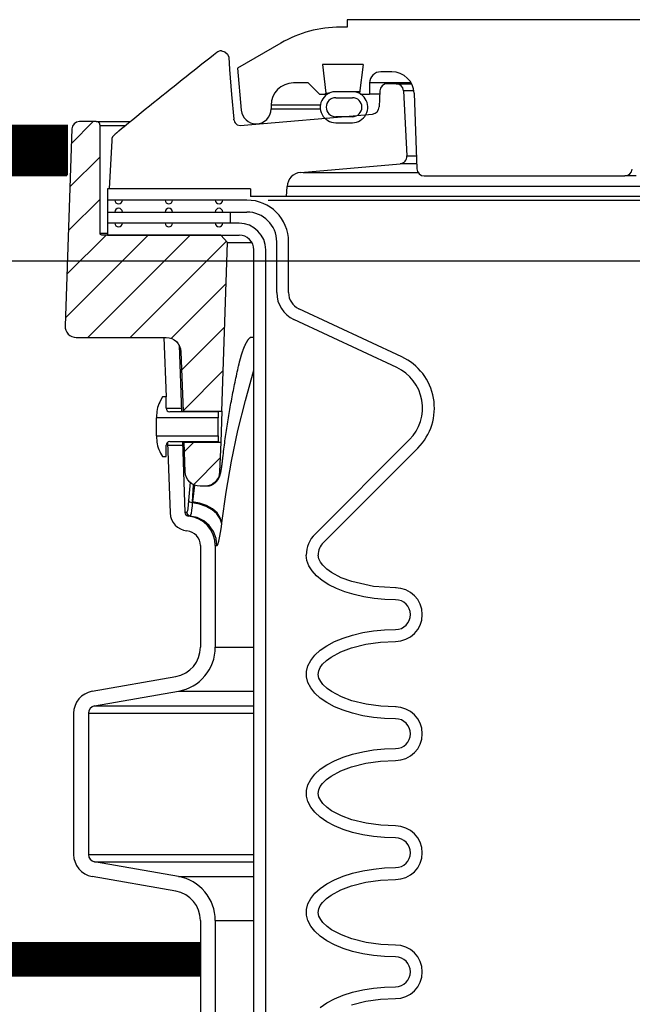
# Model space of a CAD drawing. Extents: x -285 to 5863, y 308 to 3178.
# Tile 397 of 622: x 1821.12 to 1826.27, y 977.78 to 986.04. Entities that reach past the tile are written whole.
import ezdxf

# ---------------------------------------------------------------- set-up
doc = ezdxf.new("R2010")
doc.units = 0
doc.header["$MEASUREMENT"] = 0
doc.header["$PDSIZE"] = 1
doc.layers.get('DEFPOINTS').update_dxf_attribs({"linetype": 'CONTINUOUS'})
for name, color, linetype in [('CONCRETE-HATCH', 2, 'CONTINUOUS'), ('DIM', 3, 'CONTINUOUS'), ('PEAGRAVEL-HATCH', 3, 'CONTINUOUS'), ('SPILL-BUCKET', 1, 'CONTINUOUS'), ('TANK-SLAB', 6, 'CONTINUOUS')]:
    doc.layers.add(name, color=color, linetype=linetype)
doc.layers.add('FREEZE-LINES', color=8, linetype='CONTINUOUS', plot=False)
doc.styles.add('SIMPLEX', font='simplex')
doc.dimstyles.new('DIM64', dxfattribs={"dimscale": 64, "dimtxt": 0.09375, "dimasz": 0.09375, "dimexe": 0.0625, "dimexo": 0.0625, "dimgap": 0.046875, "dimtad": 1, "dimdec": 4, "dimzin": 3, "dimdsep": 46, "dimlunit": 4, "dimtxsty": 'SIMPLEX', "dimcen": 0, "dimclrd": 256, "dimclre": 256, "dimclrt": 256, "dimadec": 0, "dimazin": 0, "dimtfac": 1, "dimtdec": 4, "dimtmove": 0, "dimatfit": 3, "dimfxl": 1, "dimfrac": 2, "dimtolj": 1, "dimtzin": 0, "dimarcsym": 0})
pattern_1 = [(45, (8065.98635, -316.10631), (-0.176776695, 0.176776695), [])]

# ---------------------------------------------------------------- blocks, each defined once
blk = doc.blocks.new('*D13')
at = {"layer": 'DEFPOINTS', "color": 0, "transparency": 16777216}
for p in [(1368.5472, 978.296), (2031.7725, 978.0147), (1368.5472, 700.5233)]:
    blk.add_point(p, dxfattribs=at)
at = {"layer": 'DIM', "lineweight": -2, "transparency": 16777216}
for p, q in [((1368.5472, 974.296), (1368.5472, 696.5233)), ((2031.7725, 974.0147), (2031.7725, 696.5233)), ((2025.7725, 700.5233), (1374.5472, 700.5233))]:
    blk.add_line(p, q, dxfattribs=at)
at = {"layer": 'DIM', "transparency": 16777216}
for points in [[(1374.5472, 701.5233), (1374.5472, 699.5233), (1368.5472, 700.5233)], [(2025.7725, 701.5233), (2025.7725, 699.5233), (2031.7725, 700.5233)]]:
    blk.add_solid(points, dxfattribs=at)
at = {"layer": 'DIM', "transparency": 16777216, "insert": (1700.1599, 708.0947), "char_height": 6, "attachment_point": 5, "style": 'SIMPLEX'}
blk.add_mtext('\\A1;55\'-3 1/4" (F.V. TANK SLAB)', dxfattribs=at)

msp = doc.modelspace()

# ---------------------------------------------------------------- hatches: boundary and pattern name
at = {"layer": 'CONCRETE-HATCH'}
h = msp.add_hatch(dxfattribs=at)
h.set_pattern_fill('AR-CONC', color=256, scale=2.67, style=0)
h.set_pattern_definition([(50, (721.22, 12.002), (19.15085, -1.67548), [2.0025, -22.0275]), (355, (721.22, 12.002), (-3.70466, 20.08353), [1.602, -17.622]), (100.4514, (722.816, 11.862), (15.44619, 18.40805), [1.70186, -18.7205]), (46.1842, (721.22, 17.342), (28.49534, -4.41936), [3.00375, -33.04125]), (96.6356, (723.594, 16.974), (24.9555, 26.00897), [2.5528, -28.08076]), (351.1842, (721.22, 17.342), (24.9555, 26.00897), [2.403, -26.433]), (21, (723.89, 16.007), (15.93742, -10.74992), [2.0025, -22.0275]), (326, (723.89, 16.007), (6.49652, 19.3615), [1.602, -17.622]), (71.4514, (725.218, 15.111), (22.43394, 8.61158), [1.70186, -18.7205]), (37.5, (721.22, 12.002), (0.324668, 8.888266), [0, -17.4084, 0, -17.889, 0, -17.68875]), (7.5, (721.22, 12.002), (7.023957, 10.53079), [0, -10.1994, 0, -17.0079, 0, -6.74175]), (327.5, (715.266, 12.002), (14.25306, -0.602215), [0, -6.675, 0, -20.826, 0, -27.6345]), (317.5, (712.596, 12.002), (15.57107, 2.6728), [0, -8.6775, 0, -13.8306, 0, -19.6245])])
h.paths.add_polyline_path([(1821.6483, 984.85895), (1805.20865, 984.85895), (1805.20865, 978.19445), (1821.6483, 978.19445)])
at = {"layer": 'PEAGRAVEL-HATCH'}
h = msp.add_hatch(dxfattribs=at)
h.set_pattern_fill('AR-SAND', color=256, scale=7.5, style=0)
h.set_pattern_definition([(37.5, (670.638, -23.038), (-0.47245, 14.45118), [0, -11.4, 0, -12.75, 0, -12.1875]), (7.5, (670.638, -23.038), (13.27333, 21.1661), [0, -6.15, 0, -10.275, 0, -3.9375]), (327.5, (661.413, -23.038), (23.35606, 0.04244), [0, -3.75, 0, -13.5, 0, -17.625]), (317.5, (661.413, -23.038), (22.54595, 6.58257), [0, -1.875, 0, -8.85, 0, -10.125])])
h.paths.add_polyline_path([(1827.52416, 960.77417), (1827.39924, 960.77417), (1827.3218, 961.9639), (1822.95477, 963.30442), (1822.64312, 965.17741), (1822.58467, 966.93923), (1821.62206, 967.21283), (1821.62206, 978.01471), (1805.17226, 978.01471), (1805.17226, 967.17774), (1804.16052, 966.93926), (1804.10207, 965.17744), (1803.79042, 963.30445), (1799.42339, 961.96392), (1799.22104, 960.7742), (1799.22716, 935.26579), (1827.62534, 935.26579)])
h.paths.add_polyline_path([(1827.62545, 934.26579), (1799.23158, 934.26579), (1799.23158, 916.52321), (1799.50818, 916.52328), (1800.15738, 915.87408), (1801.62181, 915.52328), (1802.62181, 917.52328), (1807.62181, 917.52328), (1808.62181, 915.52328), (1818.12181, 915.52328), (1819.12181, 917.52328), (1824.12181, 917.52328), (1825.12182, 915.52327), (1826.59734, 915.69867), (1827.29368, 917.52328), (1826.93244, 923.08613), (1827.62669, 923.08616)])
at = {"layer": 'SPILL-BUCKET'}
h = msp.add_hatch(dxfattribs=at)
h.set_pattern_fill('ANSI31', scale=2, style=0)
h.set_pattern_definition(pattern_1)
edge = h.paths.add_edge_path()
edge.add_line((1822.82167, 982.75407), (1822.87114, 984.17052))
edge.add_line((1822.87114, 984.17052), (1822.81293, 984.23294))
edge.add_line((1822.81293, 984.23294), (1821.81483, 984.23294))
edge.add_arc((1821.81451, 984.24824), 0.01531, 181.187215, 271.187215, ccw=False)
edge.add_line((1821.7992, 984.24793), (1821.7992, 985.15416))
edge.add_arc((1821.76795, 985.15416), 0.03125, 0, 90)
edge.add_line((1821.76795, 985.18541), (1821.62613, 985.18541))
edge.add_arc((1821.62613, 985.12291), 0.0625, 90, 178.000024)
edge.add_line((1821.56367, 985.12509), (1821.50592, 983.47117))
edge.add_arc((1821.59961, 983.4679), 0.09375, 178.000024, 270)
edge.add_line((1821.59961, 983.37415), (1822.35408, 983.37415))
edge.add_arc((1822.35404, 983.24919), 0.12496, 1.981123, 89.981076, ccw=False)
edge.add_line((1822.47892, 983.25351), (1822.49636, 982.75407))
edge.add_line((1822.49636, 982.75407), (1822.82167, 982.75407))
h = msp.add_hatch(dxfattribs=at)
h.set_pattern_fill('ANSI31', scale=2, style=0)
h.set_pattern_definition(pattern_1)
edge = h.paths.add_edge_path()
edge.add_line((1822.5054, 982.49525), (1822.81264, 982.49525))
edge.add_line((1822.81264, 982.49525), (1822.80392, 982.24556))
edge.add_arc((1822.67904, 982.24996), 0.12496, 269.981519, 357.981224, ccw=False)
edge.add_line((1822.67899, 982.125), (1822.63896, 982.125))
edge.add_arc((1822.639, 982.24996), 0.12496, 181.981032, 269.981053, ccw=False)
edge.add_line((1822.51412, 982.24564), (1822.5054, 982.49525))

# ---------------------------------------------------------------- linework, layer by layer
at = {"layer": 'FREEZE-LINES', "linetype": 'Continuous'}
msp.add_line((1931.90631, 984.01471), (1465.74807, 984.01471), dxfattribs=at)
at = {"layer": 'SPILL-BUCKET', "linetype": 'Continuous'}
for p, q in [((1823.87591, 985.97862), (1823.81741, 985.97862)), ((1828.06055, 986.04108), (1823.87591, 986.04108)), ((1823.87591, 986.04108), (1823.87591, 985.97862)), ((1823.31775, 985.84474), (1822.95466, 985.63511)), ((1824.00851, 985.66634), (1823.66735, 985.66634)), ((1823.66735, 985.66634), (1823.69694, 985.42541)), ((1824.00851, 985.66634), (1823.97893, 985.42541)), ((1822.95466, 985.63511), (1822.98567, 985.28071)), ((1824.24997, 985.60388), (1824.15696, 985.60388)), ((1823.54801, 985.51019), (1823.42309, 985.51019)), ((1823.54801, 985.51019), (1823.64169, 985.41651)), ((1824.07047, 985.51019), (1824.06328, 985.51019)), ((1824.06328, 985.51019), (1824.06328, 985.41651)), ((1824.09202, 985.51019), (1824.07047, 985.51019)), ((1824.12788, 985.51019), (1824.09202, 985.51019)), ((1824.41223, 985.51019), (1824.12788, 985.51019)), ((1823.64169, 985.41651), (1823.70924, 985.41651)), ((1823.68803, 985.41651), (1823.69694, 985.42541)), ((1823.69694, 985.42541), (1823.70421, 985.42541)), ((1823.70421, 985.42541), (1823.72602, 985.42541)), ((1823.90773, 985.43606), (1823.78912, 985.43606)), ((1823.94593, 985.43649), (1823.92527, 985.43649)), ((1823.98031, 985.43649), (1823.94593, 985.43649)), ((1823.97893, 985.42541), (1823.98783, 985.41651)), ((1823.98783, 985.41651), (1824.06328, 985.41651)), ((1824.07276, 985.41651), (1824.06328, 985.41651)), ((1824.10116, 985.41651), (1824.07276, 985.41651)), ((1824.1484, 985.41651), (1824.10116, 985.41651)), ((1824.43722, 985.42305), (1824.45934, 984.78975)), ((1823.23572, 985.32282), (1823.23572, 985.29159)), ((1823.77847, 985.38653), (1823.91838, 985.38653)), ((1823.91838, 985.22664), (1823.77847, 985.22664)), ((1823.77847, 985.17667), (1823.91838, 985.17667)), ((1824.52176, 984.72948), (1826.20767, 984.72948)), ((1826.21364, 984.72948), (1826.20767, 984.72948)), ((1826.23155, 984.72948), (1826.21364, 984.72948)), ((1826.26133, 984.72948), (1826.23155, 984.72948)), ((1826.30289, 984.72948), (1826.26133, 984.72948))]:
    msp.add_line(p, q, dxfattribs=at)
at = {"layer": 'SPILL-BUCKET', "color": 1, "linetype": 'Continuous'}
for p, q in [((1822.7526, 985.74378), (1822.72006, 985.71823)), ((1822.76683, 985.75492), (1822.7526, 985.74378)), ((1822.78107, 985.76606), (1822.76683, 985.75492)), ((1822.81956, 985.77935), (1822.84806, 985.77237)), ((1822.84806, 985.77237), (1822.8702, 985.75301)), ((1822.8702, 985.75301), (1822.88103, 985.72558)), ((1822.65473, 985.6668), (1822.62193, 985.64091)), ((1822.68755, 985.69266), (1822.65473, 985.6668)), ((1822.72006, 985.71823), (1822.68755, 985.69266)), ((1822.88103, 985.72558), (1822.88792, 985.62313)), ((1822.52231, 985.56194), (1822.48892, 985.53538)), ((1822.55573, 985.58849), (1822.52231, 985.56194)), ((1822.58882, 985.61471), (1822.55573, 985.58849)), ((1822.62193, 985.64091), (1822.58882, 985.61471)), ((1822.88792, 985.62313), (1822.90414, 985.41442)), ((1822.42145, 985.48156), (1822.38737, 985.45429)), ((1822.45517, 985.50848), (1822.42145, 985.48156)), ((1822.48892, 985.53538), (1822.45517, 985.50848)), ((1824.28507, 985.50395), (1824.21205, 985.50395)), ((1824.28507, 985.50395), (1824.29326, 985.50395)), ((1822.31887, 985.39934), (1822.28446, 985.37166)), ((1822.35331, 985.42699), (1822.31887, 985.39934)), ((1822.38737, 985.45429), (1822.35331, 985.42699)), ((1822.90414, 985.41442), (1822.92327, 985.20585)), ((1824.14965, 985.44421), (1824.14374, 985.30884)), ((1824.34744, 985.44476), (1824.37609, 984.89796)), ((1822.21458, 985.3153), (1822.17939, 985.28684)), ((1822.2495, 985.34349), (1822.21458, 985.3153)), ((1822.28446, 985.37166), (1822.2495, 985.34349)), ((1822.14423, 985.25835), (1822.10879, 985.22958)), ((1822.17939, 985.28684), (1822.14423, 985.25835)), ((1822.9763, 985.15219), (1824.08678, 985.24934)), ((1822.03767, 985.17171), (1822.00199, 985.14261)), ((1822.07337, 985.20079), (1822.03767, 985.17171)), ((1822.10879, 985.22958), (1822.07337, 985.20079)), ((1822.92384, 985.20044), (1822.92492, 985.19502)), ((1822.92492, 985.19502), (1822.92854, 985.18479)), ((1822.92854, 985.18479), (1822.93459, 985.17472)), ((1822.93459, 985.17472), (1822.95229, 985.15909)), ((1822.95229, 985.15909), (1822.97619, 985.15222)), ((1821.92181, 985.07715), (1821.92038, 985.07599)), ((1821.92326, 985.07832), (1821.92181, 985.07715)), ((1821.9252, 985.07989), (1821.92326, 985.07832)), ((1821.92716, 985.08148), (1821.9252, 985.07989)), ((1821.92922, 985.08315), (1821.92716, 985.08148)), ((1821.93129, 985.08483), (1821.92922, 985.08315)), ((1821.93346, 985.08659), (1821.93129, 985.08483)), ((1821.93564, 985.08836), (1821.93346, 985.08659)), ((1821.93788, 985.09018), (1821.93564, 985.08836)), ((1821.94013, 985.09201), (1821.93788, 985.09018)), ((1821.94244, 985.0939), (1821.94013, 985.09201)), ((1821.94477, 985.0958), (1821.94244, 985.0939)), ((1821.94716, 985.09774), (1821.94477, 985.0958)), ((1821.94956, 985.09971), (1821.94716, 985.09774)), ((1821.95202, 985.10172), (1821.94956, 985.09971)), ((1821.9545, 985.10375), (1821.95202, 985.10172)), ((1821.9556, 985.10465), (1821.9545, 985.10375)), ((1821.95671, 985.10555), (1821.9556, 985.10465)), ((1821.97934, 985.12409), (1821.9567, 985.10555)), ((1822.00199, 985.14261), (1821.97934, 985.12409)), ((1821.89693, 985.02732), (1821.87727, 984.62017)), ((1821.89701, 985.02823), (1821.89693, 985.02732)), ((1821.89712, 985.02947), (1821.89701, 985.02823)), ((1821.89723, 985.03075), (1821.89712, 985.02947)), ((1821.8973, 985.03164), (1821.89723, 985.03075)), ((1821.89738, 985.03256), (1821.8973, 985.03164)), ((1823.48442, 984.75944), (1824.31917, 984.83247)), ((1821.86163, 984.62017), (1821.86163, 984.23294)), ((1823.06396, 984.62017), (1821.86163, 984.62017)), ((1823.06396, 984.62017), (1823.06396, 984.55771)), ((1823.36617, 984.55771), (1823.37056, 984.64154)), ((1823.03318, 984.52649), (1821.86166, 984.52649)), ((1823.36617, 984.55771), (1823.06396, 984.55771)), ((1821.86166, 984.42655), (1823.03318, 984.42655)), ((1822.96653, 984.33287), (1821.86163, 984.33287)), ((1821.86163, 984.23294), (1822.96653, 984.23294)), ((1823.28301, 983.74985), (1823.28301, 984.17672)), ((1823.38294, 983.74985), (1823.38294, 984.17672)), ((1823.09144, 969.91046), (1823.09144, 984.10802)), ((1823.19137, 969.91046), (1823.19137, 984.10802)), ((1824.3334, 983.21154), (1823.46913, 983.61456)), ((1824.29117, 983.12097), (1823.4269, 983.52399)), ((1822.33583, 983.37415), (1822.35328, 982.87449)), ((1822.46305, 983.31031), (1822.48262, 982.74997)), ((1822.32447, 982.87449), (1822.30797, 982.84592)), ((1822.35445, 982.87449), (1822.32447, 982.87449)), ((1822.35445, 982.77995), (1822.35445, 982.87449)), ((1822.48155, 982.78068), (1822.48154, 982.7808)), ((1822.49652, 982.75112), (1822.49645, 982.75237)), ((1822.49661, 982.74936), (1822.49652, 982.75112)), ((1822.2745, 982.721), (1822.2745, 982.70011)), ((1822.2745, 982.69437), (1822.2745, 982.70011)), ((1822.79165, 982.70011), (1822.2745, 982.70011)), ((1822.2745, 982.67801), (1822.2745, 982.69437)), ((1822.2745, 982.65353), (1822.2745, 982.67801)), ((1822.79165, 982.74997), (1822.38443, 982.74997)), ((1822.79165, 982.74997), (1822.79165, 982.70011)), ((1822.79165, 982.69437), (1822.79165, 982.70011)), ((1822.79165, 982.67801), (1822.79165, 982.69437)), ((1822.79165, 982.65353), (1822.79165, 982.67801)), ((1822.2745, 982.62466), (1822.2745, 982.65353)), ((1822.2745, 982.59579), (1822.2745, 982.62466)), ((1822.2745, 982.57131), (1822.2745, 982.59579)), ((1822.79165, 982.62466), (1822.79165, 982.65353)), ((1822.79165, 982.59579), (1822.79165, 982.62466)), ((1822.79165, 982.57131), (1822.79165, 982.59579)), ((1822.2745, 982.55495), (1822.2745, 982.57131)), ((1822.2745, 982.54921), (1822.2745, 982.55495)), ((1822.2745, 982.54921), (1822.79165, 982.54921)), ((1822.2745, 982.54921), (1822.2745, 982.52831)), ((1822.79165, 982.55495), (1822.79165, 982.57131)), ((1822.79165, 982.54921), (1822.79165, 982.55495)), ((1822.79165, 982.54921), (1822.79165, 982.49935)), ((1823.60496, 981.72354), (1824.39778, 982.51635)), ((1822.35445, 982.37483), (1822.35445, 982.46937)), ((1822.36658, 982.49346), (1822.38728, 981.9007)), ((1822.38443, 982.49935), (1822.79165, 982.49935)), ((1822.49137, 982.49935), (1822.51212, 981.90506)), ((1822.50534, 982.49861), (1822.50532, 982.49974)), ((1822.50538, 982.49686), (1822.50534, 982.49861)), ((1823.67563, 981.65287), (1824.46845, 982.44569)), ((1822.30797, 982.4034), (1822.32447, 982.37483)), ((1822.32447, 982.37483), (1822.35445, 982.37483)), ((1822.64237, 981.62629), (1822.64237, 980.7736)), ((1822.76729, 981.62629), (1822.76729, 980.7736)), ((1823.53725, 981.50171), (1823.53179, 981.54688)), ((1823.63712, 981.51575), (1823.63172, 981.54688)), ((1823.65112, 981.48721), (1823.63712, 981.51575)), ((1823.55357, 981.4572), (1823.53725, 981.50171)), ((1823.58049, 981.41399), (1823.55357, 981.4572)), ((1823.67042, 981.46181), (1823.65112, 981.48721)), ((1823.70427, 981.42934), (1823.67042, 981.46181)), ((1823.74228, 981.40179), (1823.70427, 981.42934)), ((1823.61764, 981.37273), (1823.58049, 981.41399)), ((1823.66446, 981.334), (1823.61764, 981.37273)), ((1823.82563, 981.35725), (1823.74228, 981.40179)), ((1823.91398, 981.32444), (1823.82563, 981.35725)), ((1823.72028, 981.29838), (1823.66446, 981.334)), ((1823.78428, 981.26638), (1823.72028, 981.29838)), ((1823.85552, 981.23847), (1823.78428, 981.26638)), ((1824.09517, 981.28432), (1823.91398, 981.32444)), ((1824.28128, 981.27207), (1824.09517, 981.28432)), ((1824.2873, 981.27207), (1824.28128, 981.27207)), ((1823.93297, 981.21506), (1823.85552, 981.23847)), ((1824.01551, 981.19649), (1823.93297, 981.21506)), ((1824.10191, 981.18303), (1824.01551, 981.19649)), ((1824.19094, 981.17487), (1824.10191, 981.18303)), ((1824.28128, 981.17214), (1824.19094, 981.17487)), ((1823.76822, 980.82074), (1823.84074, 980.85074)), ((1823.84074, 980.85074), (1823.92021, 980.87595)), ((1823.92021, 980.87595), (1824.00537, 980.89599)), ((1824.00537, 980.89599), (1824.09489, 980.91053)), ((1824.09489, 980.91053), (1824.18734, 980.91935)), ((1824.18734, 980.91935), (1824.28128, 980.92231)), ((1823.64846, 980.74836), (1823.70379, 980.78643)), ((1823.70379, 980.78643), (1823.76822, 980.82074)), ((1823.82287, 980.73603), (1823.91085, 980.76902)), ((1823.91085, 980.76902), (1824.0321, 980.79966)), ((1824.0321, 980.79966), (1824.15592, 980.81695)), ((1824.15592, 980.81695), (1824.28128, 980.82237)), ((1823.56847, 980.66336), (1823.60312, 980.70712)), ((1823.60312, 980.70712), (1823.64846, 980.74836)), ((1823.7021, 980.6633), (1823.74015, 980.69126)), ((1823.74015, 980.69126), (1823.82287, 980.73603)), ((1823.53327, 980.57109), (1823.54507, 980.61778)), ((1823.54507, 980.61778), (1823.56847, 980.66336)), ((1823.6362, 980.57554), (1823.64944, 980.60434)), ((1823.64944, 980.60434), (1823.66834, 980.63023)), ((1823.66834, 980.63023), (1823.7021, 980.6633)), ((1821.73231, 980.4035), (1822.43593, 980.52757)), ((1823.53327, 980.52403), (1823.53327, 980.57109)), ((1823.54507, 980.47734), (1823.53327, 980.52403)), ((1823.63177, 980.54477), (1823.6362, 980.57554)), ((1823.63795, 980.51424), (1823.63177, 980.54477)), ((1823.56847, 980.43176), (1823.54507, 980.47734)), ((1823.65238, 980.48601), (1823.63795, 980.51424)), ((1823.67186, 980.46088), (1823.65238, 980.48601)), ((1823.70613, 980.42855), (1823.67186, 980.46088)), ((1821.754, 980.28048), (1822.45762, 980.40455)), ((1823.60312, 980.388), (1823.56847, 980.43176)), ((1823.64846, 980.34676), (1823.60312, 980.388)), ((1823.74445, 980.40108), (1823.70613, 980.42855)), ((1823.82738, 980.35716), (1823.74445, 980.40108)), ((1823.91528, 980.32472), (1823.82738, 980.35716)), ((1823.70379, 980.30869), (1823.64846, 980.34676)), ((1823.76822, 980.27439), (1823.70379, 980.30869)), ((1823.84074, 980.24439), (1823.76822, 980.27439)), ((1824.03507, 980.29487), (1823.91528, 980.32472)), ((1824.15716, 980.27804), (1824.03507, 980.29487)), ((1824.28128, 980.27275), (1824.15716, 980.27804)), ((1824.28775, 980.27275), (1824.28128, 980.27275)), ((1821.57748, 980.21897), (1821.57748, 979.03445)), ((1821.70239, 980.21897), (1821.70239, 979.03445)), ((1823.92021, 980.21917), (1823.84074, 980.24439)), ((1824.00537, 980.19914), (1823.92021, 980.21917)), ((1824.09489, 980.18459), (1824.00537, 980.19914)), ((1824.18734, 980.17577), (1824.09489, 980.18459)), ((1824.28128, 980.17282), (1824.18734, 980.17577)), ((1823.84074, 979.85142), (1823.92021, 979.87663)), ((1823.92021, 979.87663), (1824.00537, 979.89667)), ((1824.00537, 979.89667), (1824.09489, 979.91122)), ((1824.09489, 979.91122), (1824.18734, 979.92003)), ((1824.18734, 979.92003), (1824.28128, 979.92299)), ((1823.64846, 979.74904), (1823.70379, 979.78712)), ((1823.70379, 979.78712), (1823.76822, 979.82142)), ((1823.76822, 979.82142), (1823.84074, 979.85142)), ((1823.91085, 979.7697), (1824.0321, 979.80035)), ((1824.0321, 979.80035), (1824.15592, 979.81763)), ((1824.15592, 979.81763), (1824.28128, 979.82306)), ((1823.56847, 979.66405), (1823.60312, 979.7078)), ((1823.60312, 979.7078), (1823.64846, 979.74904)), ((1823.74015, 979.69194), (1823.82287, 979.73671)), ((1823.82287, 979.73671), (1823.91085, 979.7697)), ((1823.53327, 979.57178), (1823.54507, 979.61847)), ((1823.54507, 979.61847), (1823.56847, 979.66405)), ((1823.64944, 979.60503), (1823.66834, 979.63091)), ((1823.66834, 979.63091), (1823.7021, 979.66398)), ((1823.7021, 979.66398), (1823.74015, 979.69194)), ((1823.53327, 979.52472), (1823.53327, 979.57178)), ((1823.63177, 979.54546), (1823.6362, 979.57623)), ((1823.63795, 979.51492), (1823.63177, 979.54546)), ((1823.6362, 979.57623), (1823.64944, 979.60503)), ((1823.54507, 979.47803), (1823.53327, 979.52472)), ((1823.56847, 979.43244), (1823.54507, 979.47803)), ((1823.65238, 979.4867), (1823.63795, 979.51492)), ((1823.67186, 979.46156), (1823.65238, 979.4867)), ((1823.70613, 979.42923), (1823.67186, 979.46156)), ((1823.60312, 979.38869), (1823.56847, 979.43244)), ((1823.64846, 979.34745), (1823.60312, 979.38869)), ((1823.74445, 979.40176), (1823.70613, 979.42923)), ((1823.82738, 979.35785), (1823.74445, 979.40176)), ((1823.70379, 979.30937), (1823.64846, 979.34745)), ((1823.76822, 979.27507), (1823.70379, 979.30937)), ((1823.91528, 979.3254), (1823.82738, 979.35785)), ((1824.03507, 979.29555), (1823.91528, 979.3254)), ((1824.15716, 979.27872), (1824.03507, 979.29555)), ((1823.84074, 979.24507), (1823.76822, 979.27507)), ((1823.92021, 979.21985), (1823.84074, 979.24507)), ((1824.00537, 979.19982), (1823.92021, 979.21985)), ((1824.09489, 979.18527), (1824.00537, 979.19982)), ((1824.28128, 979.27343), (1824.15716, 979.27872)), ((1824.18734, 979.17646), (1824.09489, 979.18527)), ((1824.28128, 979.1735), (1824.18734, 979.17646)), ((1822.45762, 978.84887), (1821.754, 978.97294)), ((1823.84074, 978.8521), (1823.92021, 978.87732)), ((1823.92021, 978.87732), (1824.00537, 978.89736)), ((1824.00537, 978.89736), (1824.09489, 978.9119)), ((1824.09489, 978.9119), (1824.18734, 978.92072)), ((1824.18734, 978.92072), (1824.28128, 978.92367)), ((1822.43593, 978.72585), (1821.73231, 978.84992)), ((1823.64846, 978.74973), (1823.70379, 978.7878)), ((1823.70379, 978.7878), (1823.76822, 978.8221)), ((1823.76822, 978.8221), (1823.84074, 978.8521)), ((1823.91085, 978.77038), (1824.0321, 978.80103)), ((1824.0321, 978.80103), (1824.15592, 978.81831)), ((1824.15592, 978.81831), (1824.28128, 978.82374)), ((1823.56847, 978.66473), (1823.60312, 978.70849)), ((1823.60312, 978.70849), (1823.64846, 978.74973)), ((1823.74015, 978.69263), (1823.82287, 978.7374)), ((1823.82287, 978.7374), (1823.91085, 978.77038)), ((1823.53327, 978.57246), (1823.54507, 978.61915)), ((1823.54507, 978.61915), (1823.56847, 978.66473)), ((1823.64944, 978.60571), (1823.66834, 978.6316)), ((1823.66834, 978.6316), (1823.7021, 978.66466)), ((1823.7021, 978.66466), (1823.74015, 978.69263)), ((1823.53327, 978.5254), (1823.53327, 978.57246)), ((1823.63177, 978.54614), (1823.6362, 978.57691)), ((1823.63795, 978.5156), (1823.63177, 978.54614)), ((1823.6362, 978.57691), (1823.64944, 978.60571)), ((1822.64237, 978.47982), (1822.64237, 976.77633)), ((1822.76729, 978.47982), (1822.76729, 976.77633)), ((1823.54507, 978.47871), (1823.53327, 978.5254)), ((1823.56847, 978.43313), (1823.54507, 978.47871)), ((1823.65238, 978.48738), (1823.63795, 978.5156)), ((1823.67186, 978.46225), (1823.65238, 978.48738)), ((1823.70613, 978.42992), (1823.67186, 978.46225)), ((1823.60312, 978.38937), (1823.56847, 978.43313)), ((1823.64846, 978.34813), (1823.60312, 978.38937)), ((1823.74445, 978.40244), (1823.70613, 978.42992)), ((1823.82738, 978.35853), (1823.74445, 978.40244)), ((1823.70379, 978.31006), (1823.64846, 978.34813)), ((1823.76822, 978.27575), (1823.70379, 978.31006)), ((1823.91528, 978.32609), (1823.82738, 978.35853)), ((1824.03507, 978.29624), (1823.91528, 978.32609)), ((1824.15716, 978.2794), (1824.03507, 978.29624)), ((1823.84074, 978.24576), (1823.76822, 978.27575)), ((1823.92021, 978.22054), (1823.84074, 978.24576)), ((1824.00537, 978.2005), (1823.92021, 978.22054)), ((1824.28128, 978.27412), (1824.15716, 978.2794)), ((1824.09489, 978.18596), (1824.00537, 978.2005)), ((1824.18734, 978.17714), (1824.09489, 978.18596)), ((1824.28128, 978.17419), (1824.18734, 978.17714)), ((1823.84074, 977.85279), (1823.92021, 977.878)), ((1823.92021, 977.878), (1824.00537, 977.89804)), ((1824.00537, 977.89804), (1824.09489, 977.91258)), ((1824.09489, 977.91258), (1824.18734, 977.9214)), ((1824.18734, 977.9214), (1824.28128, 977.92436)), ((1823.70379, 977.78848), (1823.76822, 977.82279)), ((1823.76822, 977.82279), (1823.84074, 977.85279)), ((1823.91085, 977.77107), (1824.0321, 977.80171)), ((1824.0321, 977.80171), (1824.15592, 977.819)), ((1824.15592, 977.819), (1824.28128, 977.82442)), ((1823.64846, 977.75041), (1823.70379, 977.78848))]:
    msp.add_line(p, q, dxfattribs=at)
at = {"layer": 'SPILL-BUCKET', "color": 7, "linetype": 'Continuous'}
for p, q in [((1824.28507, 985.50395), (1824.41569, 985.50395)), ((1824.4351, 985.44476), (1824.34744, 985.44476)), ((1823.6495, 985.32282), (1823.23572, 985.32282)), ((1823.23572, 985.29159), (1823.6495, 985.29159)), ((1824.45786, 984.83247), (1824.31917, 984.83247)), ((1824.37609, 984.89796), (1824.45557, 984.89796)), ((1823.50621, 984.75944), (1824.4687, 984.75944)), ((1834.56878, 984.64154), (1823.37056, 984.64154)), ((1823.21023, 984.52649), (1834.56637, 984.52649)), ((1834.56668, 984.55771), (1823.36617, 984.55771)), ((1822.8922, 984.42655), (1822.8922, 984.33287)), ((1823.02791, 983.32897), (1823.02898, 983.33093)), ((1823.02898, 983.33093), (1823.03004, 983.33285)), ((1823.03004, 983.33285), (1823.03108, 983.33472)), ((1823.03108, 983.33472), (1823.03212, 983.33654)), ((1823.03212, 983.33654), (1823.03315, 983.33831)), ((1823.03315, 983.33831), (1823.03417, 983.34004)), ((1823.03417, 983.34004), (1823.03517, 983.3417)), ((1823.03517, 983.3417), (1823.03617, 983.34333)), ((1823.03617, 983.34333), (1823.03714, 983.3449)), ((1823.03714, 983.3449), (1823.03811, 983.34642)), ((1823.03811, 983.34642), (1823.03905, 983.34788)), ((1823.03905, 983.34788), (1823.03999, 983.3493)), ((1823.03999, 983.3493), (1823.0409, 983.35066)), ((1823.0409, 983.35066), (1823.0418, 983.35198)), ((1823.0418, 983.35198), (1823.04269, 983.35327)), ((1823.04269, 983.35327), (1823.04357, 983.35452)), ((1823.04357, 983.35452), (1823.04445, 983.35574)), ((1823.04445, 983.35574), (1823.04532, 983.35692)), ((1823.04532, 983.35692), (1823.04617, 983.35806)), ((1823.04617, 983.35806), (1823.04701, 983.35916)), ((1823.04701, 983.35916), (1823.04783, 983.36021)), ((1823.04783, 983.36021), (1823.04864, 983.36122)), ((1823.04864, 983.36122), (1823.04942, 983.3622)), ((1823.04942, 983.3622), (1823.0502, 983.36313)), ((1823.0502, 983.36313), (1823.05095, 983.36402)), ((1823.05095, 983.36402), (1823.05169, 983.36487)), ((1823.05169, 983.36487), (1823.0524, 983.36569)), ((1823.0524, 983.36569), (1823.0531, 983.36646)), ((1823.0531, 983.36646), (1823.05378, 983.3672)), ((1823.05378, 983.3672), (1823.05444, 983.3679)), ((1823.05444, 983.3679), (1823.05509, 983.36857)), ((1823.05509, 983.36857), (1823.0557, 983.3692)), ((1823.0557, 983.3692), (1823.0563, 983.36979)), ((1823.0563, 983.36979), (1823.05688, 983.37035)), ((1823.05688, 983.37035), (1823.05744, 983.37087)), ((1823.05744, 983.37087), (1823.05797, 983.37136)), ((1823.05797, 983.37136), (1823.05848, 983.37182)), ((1823.05848, 983.37182), (1823.05897, 983.37224)), ((1823.05897, 983.37224), (1823.05943, 983.37264)), ((1823.05943, 983.37264), (1823.05987, 983.373)), ((1823.05987, 983.373), (1823.06029, 983.37333)), ((1823.06029, 983.37333), (1823.06067, 983.37363)), ((1823.06067, 983.37363), (1823.06104, 983.37391)), ((1823.06104, 983.37391), (1823.06137, 983.37416)), ((1823.09135, 983.37415), (1823.06108, 983.37415)), ((1823.06137, 983.37416), (1823.06169, 983.37438)), ((1823.07626, 983.37415), (1823.06137, 983.37415)), ((1823.06169, 983.37438), (1823.06196, 983.37457)), ((1823.06196, 983.37457), (1823.06216, 983.3747)), ((1823.06216, 983.3747), (1823.06234, 983.37482)), ((1823.06234, 983.37482), (1823.06248, 983.3749)), ((1823.06248, 983.3749), (1823.0626, 983.37498)), ((1823.0626, 983.37498), (1823.06273, 983.37505)), ((1823.06273, 983.37505), (1823.06282, 983.3751)), ((1823.06282, 983.3751), (1823.06288, 983.37514)), ((1823.06288, 983.37514), (1823.0629, 983.37515)), ((1823.09146, 983.37415), (1823.07626, 983.37415)), ((1822.99362, 983.24649), (1822.99474, 983.24982)), ((1822.99474, 983.24982), (1822.99586, 983.2531)), ((1822.99586, 983.2531), (1822.99698, 983.25635)), ((1822.99698, 983.25635), (1822.9981, 983.25955)), ((1822.9981, 983.25955), (1822.99923, 983.26271)), ((1822.99923, 983.26271), (1823.00035, 983.26583)), ((1823.00035, 983.26583), (1823.00148, 983.26891)), ((1823.00148, 983.26891), (1823.00261, 983.27195)), ((1823.00261, 983.27195), (1823.00374, 983.27495)), ((1823.00374, 983.27495), (1823.00488, 983.2779)), ((1823.00488, 983.2779), (1823.00601, 983.28082)), ((1823.00601, 983.28082), (1823.00714, 983.28369)), ((1823.00714, 983.28369), (1823.00828, 983.28652)), ((1823.00828, 983.28652), (1823.00938, 983.28924)), ((1823.00938, 983.28924), (1823.01049, 983.29192)), ((1823.01049, 983.29192), (1823.01161, 983.29458)), ((1823.01161, 983.29458), (1823.01272, 983.29719)), ((1823.01272, 983.29719), (1823.01383, 983.29975)), ((1823.01383, 983.29975), (1823.01494, 983.30228)), ((1823.01494, 983.30228), (1823.01604, 983.30476)), ((1823.01604, 983.30476), (1823.01715, 983.30719)), ((1823.01715, 983.30719), (1823.01825, 983.30958)), ((1823.01825, 983.30958), (1823.01935, 983.31193)), ((1823.01935, 983.31193), (1823.02044, 983.31423)), ((1823.02044, 983.31423), (1823.02153, 983.31649)), ((1823.02153, 983.31649), (1823.02262, 983.3187)), ((1823.02262, 983.3187), (1823.0237, 983.32088)), ((1823.0237, 983.32088), (1823.02478, 983.323)), ((1823.02478, 983.323), (1823.02586, 983.32508)), ((1823.02586, 983.32508), (1823.02689, 983.32705)), ((1823.02689, 983.32705), (1823.02791, 983.32897)), ((1822.96979, 983.16286), (1822.97084, 983.16707)), ((1822.97084, 983.16707), (1822.97187, 983.1712)), ((1822.97187, 983.1712), (1822.97291, 983.17529)), ((1822.97291, 983.17529), (1822.97398, 983.17945)), ((1822.97398, 983.17945), (1822.97506, 983.18357)), ((1822.97506, 983.18357), (1822.97612, 983.1876)), ((1822.97612, 983.1876), (1822.97719, 983.1916)), ((1822.97719, 983.1916), (1822.97827, 983.19555)), ((1822.97827, 983.19555), (1822.97935, 983.19946)), ((1822.97935, 983.19946), (1822.98043, 983.20333)), ((1822.98043, 983.20333), (1822.98151, 983.20716)), ((1822.98151, 983.20716), (1822.9826, 983.21094)), ((1822.9826, 983.21094), (1822.98369, 983.21469)), ((1822.98369, 983.21469), (1822.98478, 983.21838)), ((1822.98478, 983.21838), (1822.98588, 983.22205)), ((1822.98588, 983.22205), (1822.98698, 983.22566)), ((1822.98698, 983.22566), (1822.98808, 983.22924)), ((1822.98808, 983.22924), (1822.99029, 983.23626)), ((1822.99029, 983.23626), (1822.9914, 983.23971)), ((1822.9914, 983.23971), (1822.99251, 983.24312)), ((1822.99251, 983.24312), (1822.99362, 983.24649)), ((1822.94805, 983.06725), (1822.95187, 983.08461)), ((1822.95187, 983.08461), (1822.95574, 983.10197)), ((1822.95574, 983.10197), (1822.95944, 983.1184)), ((1822.95944, 983.1184), (1822.96318, 983.13482)), ((1822.96318, 983.13482), (1822.96398, 983.13829)), ((1822.96398, 983.13829), (1822.96478, 983.14176)), ((1822.96478, 983.14176), (1822.96573, 983.14587)), ((1822.96573, 983.14587), (1822.96669, 983.14994)), ((1822.96669, 983.14994), (1822.96772, 983.1543)), ((1822.96772, 983.1543), (1822.96876, 983.15861)), ((1822.96876, 983.15861), (1822.96979, 983.16286)), ((1823.02001, 982.84603), (1823.09143, 983.09803)), ((1822.93318, 982.99766), (1822.93683, 983.01507)), ((1822.93683, 983.01507), (1822.94053, 983.03248)), ((1822.94053, 983.03248), (1822.94427, 983.04986)), ((1822.94427, 983.04986), (1822.94805, 983.06725)), ((1822.91557, 982.91041), (1822.91901, 982.92788)), ((1822.91901, 982.92788), (1822.92249, 982.94534)), ((1822.92249, 982.94534), (1822.92601, 982.96279)), ((1822.92601, 982.96279), (1822.92957, 982.98023)), ((1822.92957, 982.98023), (1822.93318, 982.99766)), ((1822.89905, 982.8229), (1822.90227, 982.84042)), ((1822.90227, 982.84042), (1822.90553, 982.85794)), ((1822.90553, 982.85794), (1822.90883, 982.87544)), ((1822.90883, 982.87544), (1822.91218, 982.89293)), ((1822.91218, 982.89293), (1822.91557, 982.91041)), ((1822.95733, 982.59155), (1823.02001, 982.84603)), ((1822.88362, 982.73514), (1822.88662, 982.75271)), ((1822.88662, 982.75271), (1822.88966, 982.77027)), ((1822.88966, 982.77027), (1822.89274, 982.78783)), ((1822.89274, 982.78783), (1822.89587, 982.80536)), ((1822.89587, 982.80536), (1822.89905, 982.8229)), ((1822.87206, 982.66476), (1822.87488, 982.68237)), ((1822.87488, 982.68237), (1822.87775, 982.69996)), ((1822.87775, 982.69996), (1822.88066, 982.71756)), ((1822.88066, 982.71756), (1822.88362, 982.73514)), ((1822.8586, 982.57659), (1822.8612, 982.59424)), ((1822.8612, 982.59424), (1822.86385, 982.61188)), ((1822.86385, 982.61188), (1822.86654, 982.62951)), ((1822.86654, 982.62951), (1822.86928, 982.64714)), ((1822.86928, 982.64714), (1822.87206, 982.66476)), ((1822.90346, 982.33492), (1822.95733, 982.59155)), ((1822.84625, 982.48821), (1822.84863, 982.50591)), ((1822.84863, 982.50591), (1822.85106, 982.52359)), ((1822.85106, 982.52359), (1822.85353, 982.54126)), ((1822.85353, 982.54126), (1822.85604, 982.55893)), ((1822.85604, 982.55893), (1822.8586, 982.57659)), ((1822.83716, 982.41738), (1822.83937, 982.4351)), ((1822.83937, 982.4351), (1822.84162, 982.45281)), ((1822.84162, 982.45281), (1822.84391, 982.47052)), ((1822.84391, 982.47052), (1822.84625, 982.48821)), ((1822.82758, 982.33594), (1822.82794, 982.339)), ((1822.82794, 982.339), (1822.82829, 982.34201)), ((1822.82829, 982.34201), (1822.82863, 982.34508)), ((1822.82863, 982.34508), (1822.82867, 982.34538)), ((1822.82867, 982.34538), (1822.8287, 982.34568)), ((1822.8287, 982.34567), (1822.82975, 982.35493)), ((1822.82975, 982.35493), (1822.83082, 982.36419)), ((1822.83082, 982.36419), (1822.83289, 982.38192)), ((1822.83289, 982.38192), (1822.835, 982.39966)), ((1822.835, 982.39966), (1822.83716, 982.41738)), ((1822.8159, 982.25439), (1822.8163, 982.25659)), ((1822.8163, 982.25659), (1822.8167, 982.25883)), ((1822.8167, 982.25883), (1822.81712, 982.26121)), ((1822.81712, 982.26121), (1822.81753, 982.26363)), ((1822.81753, 982.26363), (1822.81795, 982.26611)), ((1822.81795, 982.26611), (1822.81837, 982.26863)), ((1822.81837, 982.26863), (1822.81877, 982.27109)), ((1822.81877, 982.27109), (1822.81917, 982.27359)), ((1822.81917, 982.27359), (1822.81956, 982.27606)), ((1822.81956, 982.27606), (1822.81994, 982.27856)), ((1822.81994, 982.27856), (1822.82032, 982.28105)), ((1822.82032, 982.28105), (1822.8207, 982.28357)), ((1822.8207, 982.28357), (1822.82107, 982.28608)), ((1822.82107, 982.28608), (1822.82145, 982.28863)), ((1822.82145, 982.28863), (1822.82181, 982.29117)), ((1822.82181, 982.29117), (1822.82218, 982.29375)), ((1822.82218, 982.29375), (1822.82254, 982.29635)), ((1822.82254, 982.29635), (1822.82291, 982.29899)), ((1822.82291, 982.29899), (1822.82327, 982.30165)), ((1822.82327, 982.30165), (1822.82363, 982.30435)), ((1822.82363, 982.30435), (1822.824, 982.30706)), ((1822.824, 982.30706), (1822.82436, 982.30982)), ((1822.82436, 982.30982), (1822.82472, 982.31259)), ((1822.82472, 982.31259), (1822.82508, 982.3154)), ((1822.82508, 982.3154), (1822.82544, 982.31824)), ((1822.82544, 982.31824), (1822.82579, 982.32111)), ((1822.82579, 982.32111), (1822.82615, 982.32401)), ((1822.82615, 982.32401), (1822.82651, 982.32694)), ((1822.82651, 982.32694), (1822.82687, 982.32991)), ((1822.82687, 982.32991), (1822.82723, 982.3329)), ((1822.82723, 982.3329), (1822.82758, 982.33594)), ((1822.85847, 982.07645), (1822.90346, 982.33492)), ((1822.78252, 982.17128), (1822.78372, 982.17277)), ((1822.78372, 982.17277), (1822.78487, 982.17424)), ((1822.78487, 982.17424), (1822.786, 982.17572)), ((1822.786, 982.17572), (1822.78707, 982.17717)), ((1822.78707, 982.17717), (1822.78812, 982.17863)), ((1822.78812, 982.17863), (1822.78911, 982.18006)), ((1822.78911, 982.18006), (1822.79008, 982.18149)), ((1822.79008, 982.18149), (1822.791, 982.18289)), ((1822.791, 982.18289), (1822.7919, 982.18429)), ((1822.7919, 982.18429), (1822.79275, 982.18566)), ((1822.79275, 982.18566), (1822.79358, 982.18703)), ((1822.79358, 982.18703), (1822.79437, 982.18836)), ((1822.79437, 982.18836), (1822.79513, 982.1897)), ((1822.79513, 982.1897), (1822.79586, 982.191)), ((1822.79586, 982.191), (1822.79657, 982.19229)), ((1822.79657, 982.19229), (1822.79724, 982.19357)), ((1822.79724, 982.19357), (1822.79789, 982.19482)), ((1822.79789, 982.19482), (1822.79852, 982.19607)), ((1822.79852, 982.19607), (1822.79913, 982.1973)), ((1822.79913, 982.1973), (1822.79971, 982.19852)), ((1822.79971, 982.19852), (1822.80027, 982.19972)), ((1822.80027, 982.19972), (1822.80082, 982.20091)), ((1822.80082, 982.20091), (1822.80134, 982.20209)), ((1822.80134, 982.20209), (1822.80185, 982.20327)), ((1822.80185, 982.20327), (1822.80234, 982.20442)), ((1822.80234, 982.20442), (1822.80282, 982.20559)), ((1822.80282, 982.20559), (1822.80329, 982.20673)), ((1822.80329, 982.20673), (1822.80374, 982.20789)), ((1822.80374, 982.20789), (1822.80418, 982.20903)), ((1822.80418, 982.20903), (1822.80462, 982.21019)), ((1822.80462, 982.21019), (1822.80504, 982.21133)), ((1822.80504, 982.21133), (1822.80546, 982.2125)), ((1822.80546, 982.2125), (1822.80586, 982.21365)), ((1822.80586, 982.21365), (1822.80627, 982.21484)), ((1822.80627, 982.21484), (1822.80666, 982.21601)), ((1822.80666, 982.21601), (1822.80706, 982.21725)), ((1822.80706, 982.21725), (1822.80744, 982.21845)), ((1822.80744, 982.21845), (1822.80784, 982.21974)), ((1822.80784, 982.21974), (1822.80822, 982.221)), ((1822.80822, 982.221), (1822.80862, 982.22237)), ((1822.80862, 982.22237), (1822.80901, 982.22371)), ((1822.80901, 982.22371), (1822.80942, 982.2252)), ((1822.80942, 982.2252), (1822.80982, 982.22665)), ((1822.80982, 982.22665), (1822.81021, 982.22816)), ((1822.81021, 982.22816), (1822.8106, 982.22966)), ((1822.8106, 982.22966), (1822.8111, 982.23164)), ((1822.8111, 982.23164), (1822.81157, 982.2336)), ((1822.81157, 982.2336), (1822.81214, 982.23605)), ((1822.81214, 982.23605), (1822.81269, 982.2385)), ((1822.81269, 982.2385), (1822.81335, 982.24149)), ((1822.81335, 982.24149), (1822.81398, 982.24451)), ((1822.81398, 982.24451), (1822.81449, 982.24704)), ((1822.81449, 982.24704), (1822.81499, 982.24959)), ((1822.81499, 982.24959), (1822.81545, 982.25197)), ((1822.81545, 982.25197), (1822.8159, 982.25439)), ((1822.55484, 982.15832), (1822.54295, 982.00568)), ((1822.57455, 981.99315), (1822.58505, 982.13723)), ((1822.59352, 982.13357), (1822.57455, 981.99315)), ((1822.68504, 982.125), (1822.68057, 982.125)), ((1822.70691, 982.12692), (1822.71054, 982.12762)), ((1822.71054, 982.12762), (1822.71281, 982.12811)), ((1822.71281, 982.12811), (1822.71507, 982.12865)), ((1822.71507, 982.12865), (1822.71732, 982.12922)), ((1822.71732, 982.12922), (1822.71956, 982.12984)), ((1822.71956, 982.12984), (1822.72177, 982.1305)), ((1822.72177, 982.1305), (1822.72397, 982.13119)), ((1822.72397, 982.13119), (1822.72615, 982.13192)), ((1822.72615, 982.13192), (1822.72832, 982.1327)), ((1822.72832, 982.1327), (1822.73047, 982.13351)), ((1822.73047, 982.13351), (1822.7326, 982.13436)), ((1822.7326, 982.13436), (1822.7347, 982.13524)), ((1822.7347, 982.13524), (1822.73679, 982.13616)), ((1822.73679, 982.13616), (1822.73886, 982.13712)), ((1822.73886, 982.13712), (1822.7409, 982.13811)), ((1822.7409, 982.13811), (1822.74292, 982.13913)), ((1822.74292, 982.13913), (1822.74492, 982.14019)), ((1822.74492, 982.14019), (1822.74689, 982.14129)), ((1822.74689, 982.14129), (1822.74884, 982.14241)), ((1822.74884, 982.14241), (1822.75076, 982.14356)), ((1822.75076, 982.14356), (1822.75265, 982.14475)), ((1822.75265, 982.14475), (1822.75452, 982.14597)), ((1822.75452, 982.14597), (1822.75636, 982.14721)), ((1822.75636, 982.14721), (1822.75819, 982.14849)), ((1822.75819, 982.14849), (1822.75999, 982.1498)), ((1822.75999, 982.1498), (1822.76173, 982.15112)), ((1822.76173, 982.15112), (1822.76345, 982.15246)), ((1822.76345, 982.15246), (1822.76512, 982.15382)), ((1822.76512, 982.15382), (1822.76678, 982.15521)), ((1822.76678, 982.15521), (1822.76839, 982.15661)), ((1822.76839, 982.15661), (1822.76997, 982.15803)), ((1822.76997, 982.15803), (1822.77151, 982.15947)), ((1822.77151, 982.15947), (1822.77302, 982.16092)), ((1822.77302, 982.16092), (1822.77449, 982.16238)), ((1822.77449, 982.16238), (1822.77593, 982.16386)), ((1822.77593, 982.16386), (1822.77732, 982.16533)), ((1822.77732, 982.16533), (1822.77869, 982.16682)), ((1822.77869, 982.16682), (1822.78, 982.1683)), ((1822.78, 982.1683), (1822.78128, 982.1698)), ((1822.78128, 982.1698), (1822.78252, 982.17128)), ((1822.82244, 981.81649), (1822.85847, 982.07645)), ((1822.53674, 981.93892), (1822.53315, 981.91857)), ((1822.54013, 981.96877), (1822.53674, 981.93892)), ((1822.54295, 982.00568), (1822.54013, 981.96877)), ((1822.55298, 981.99111), (1822.54295, 982.00568)), ((1822.57396, 981.98469), (1822.55298, 981.99111)), ((1822.57189, 981.95943), (1822.56806, 981.92417)), ((1822.57396, 981.98469), (1822.57189, 981.95943)), ((1822.57455, 981.99315), (1822.57396, 981.98469)), ((1822.63478, 981.97547), (1822.57396, 981.98469)), ((1822.63542, 981.98397), (1822.57455, 981.99315)), ((1822.69188, 981.95609), (1822.63478, 981.97547)), ((1822.6926, 981.96461), (1822.63542, 981.98397)), ((1822.7418, 981.92774), (1822.69188, 981.95609)), ((1822.7426, 981.93625), (1822.6926, 981.96461)), ((1822.78151, 981.89212), (1822.7418, 981.92774)), ((1822.78239, 981.90062), (1822.7426, 981.93625)), ((1822.51582, 981.90506), (1822.51212, 981.90506)), ((1822.52692, 981.90506), (1822.51582, 981.90506)), ((1822.52813, 981.90559), (1822.52692, 981.90506)), ((1822.5354, 981.88471), (1822.52692, 981.90506)), ((1822.52935, 981.90715), (1822.52813, 981.90559)), ((1822.53315, 981.91857), (1822.52935, 981.90715)), ((1822.55519, 981.87506), (1822.5354, 981.88471)), ((1822.54414, 981.87506), (1822.54046, 981.87506)), ((1822.55519, 981.87506), (1822.54414, 981.87506)), ((1822.55687, 981.87596), (1822.55519, 981.87506)), ((1822.61507, 981.86193), (1822.55519, 981.87506)), ((1822.56034, 981.88323), (1822.55687, 981.87596)), ((1822.56381, 981.89732), (1822.56034, 981.88323)), ((1822.56806, 981.92417), (1822.56381, 981.89732)), ((1822.66993, 981.83456), (1822.61507, 981.86193)), ((1822.8086, 981.8514), (1822.78151, 981.89212)), ((1822.80955, 981.85987), (1822.78239, 981.90062)), ((1822.82142, 981.80804), (1822.8086, 981.8514)), ((1822.82244, 981.81649), (1822.80955, 981.85987)), ((1822.71648, 981.79462), (1822.66993, 981.83456)), ((1822.7519, 981.7445), (1822.71648, 981.79462)), ((1822.80652, 981.70622), (1822.81599, 981.76608)), ((1822.81599, 981.76608), (1822.82142, 981.80804)), ((1822.82142, 981.80804), (1822.82244, 981.81649)), ((1822.77404, 981.68723), (1822.7519, 981.7445)), ((1822.78157, 981.62629), (1822.77404, 981.68723)), ((1822.7975, 981.66311), (1822.80652, 981.70622)), ((1822.76729, 981.62629), (1822.77086, 981.62629)), ((1822.77086, 981.62629), (1822.78157, 981.62629)), ((1822.78157, 981.62629), (1822.78161, 981.62629)), ((1822.78161, 981.62629), (1822.78882, 981.63534)), ((1822.78882, 981.63534), (1822.7975, 981.66311))]:
    msp.add_line(p, q, dxfattribs=at)
at = {"layer": 'SPILL-BUCKET', "color": 7}
for p, q in [((1821.76795, 985.18541), (1822.05448, 985.18541)), ((1821.7992, 985.15416), (1822.01615, 985.15416)), ((1821.7992, 984.24793), (1821.86163, 984.24793)), ((1822.87114, 984.17052), (1823.07468, 984.17052)), ((1822.35445, 982.7808), (1822.48154, 982.7808)), ((1822.36745, 982.46852), (1822.49244, 982.46852)), ((1822.76729, 980.7736), (1823.09144, 980.7736)), ((1822.45762, 980.40455), (1823.09144, 980.40455)), ((1821.754, 980.28048), (1823.09144, 980.28048)), ((1821.70239, 980.21897), (1823.09144, 980.21897)), ((1821.70239, 979.03445), (1823.09144, 979.03445)), ((1821.754, 978.97294), (1823.09144, 978.97294)), ((1822.45762, 978.84887), (1823.09144, 978.84887)), ((1822.76729, 978.47982), (1823.09144, 978.47982))]:
    msp.add_line(p, q, dxfattribs=at)
at = {"layer": 'SPILL-BUCKET', "color": 1}
msp.add_line((1822.92384, 985.20044), (1822.92327, 985.20585), dxfattribs=at)
at = {"layer": 'SPILL-BUCKET', "color": 2, "linetype": 'Continuous'}
msp.add_line((1822.82167, 982.75407), (1822.81264, 982.49525), dxfattribs=at)
for points in [[(1822.82167, 982.75407), (1822.87114, 984.17052), (1822.81293, 984.23294), (1821.81483, 984.23294, -0.4142136), (1821.7992, 984.24793), (1821.7992, 985.15416, 0.4142136), (1821.76795, 985.18541), (1821.62613, 985.18541, 0.4040263), (1821.56367, 985.12509), (1821.50592, 983.47117, 0.4244747), (1821.59961, 983.37415), (1822.35408, 983.37415, -0.404026), (1822.47892, 983.25351), (1822.49636, 982.75407), (1822.82167, 982.75407)], [(1822.5054, 982.49525), (1822.81264, 982.49525), (1822.80392, 982.24556, -0.4040247), (1822.67899, 982.125), (1822.63896, 982.125, -0.4040263), (1822.51412, 982.24564), (1822.5054, 982.49525)]]:
    msp.add_lwpolyline(points, format="xyb", dxfattribs=at)
at = {"layer": 'SPILL-BUCKET', "color": 7}
msp.add_lwpolyline([(1822.70691, 982.12692), (1822.70142, 982.12604), (1822.69488, 982.12525), (1822.68504, 982.125)], dxfattribs=at)
at = {"layer": 'SPILL-BUCKET', "linetype": 'Continuous'}
for centre, radius, start, end in [((1823.81741, 984.97931), 0.99932, 90, 120), ((1824.15696, 985.51019), 0.09369, 90, 180), ((1824.24997, 985.41651), 0.18737, 2, 90), ((1823.42309, 985.32282), 0.18737, 90, 180), ((1823.77847, 985.30658), 0.12991, 85.299483, 270), ((1823.91838, 985.30658), 0.12991, 270, 94.700517), ((1823.77847, 985.30658), 0.07995, 90, 270), ((1823.91838, 985.30658), 0.07995, 270, 90), ((1823.11011, 985.29159), 0.12491, 185, 270), ((1823.1108, 985.29159), 0.12491, 270, 0), ((1824.52176, 984.79193), 0.06246, 182, 270), ((1826.20767, 984.79193), 0.06246, 270, 355)]:
    msp.add_arc(centre, radius, start, end, dxfattribs=at)
at = {"layer": 'SPILL-BUCKET', "color": 1, "linetype": 'Continuous'}
for centre, radius, start, end in [((1822.81956, 985.71689), 0.06246, 90, 128.05538), ((1824.21205, 985.44149), 0.06246, 90, 177.5), ((1824.28507, 985.44149), 0.06246, 3, 90), ((1824.08134, 985.31156), 0.06246, 275, 357.5), ((1821.95962, 985.0274), 0.06246, 128.929187, 175.282958), ((1824.31372, 984.89469), 0.06246, 275, 3), ((1823.49531, 984.635), 0.12491, 95, 177), ((1823.03318, 984.17672), 0.34976, 0, 90), ((1823.03318, 984.17672), 0.24983, 0, 90), ((1822.96653, 984.10802), 0.22485, 0, 90), ((1822.96653, 984.10802), 0.12491, 0, 90), ((1823.53222, 983.74985), 0.24921, 180, 245), ((1823.53222, 983.74985), 0.14927, 180, 245), ((1824.1328, 982.78134), 0.47468, 315, 65.000001), ((1824.1328, 982.78134), 0.37474, 315, 65), ((1822.52433, 982.721), 0.24983, 150, 180), ((1822.38443, 982.77995), 0.02998, 180, 270), ((1822.52433, 982.52831), 0.24983, 180, 210), ((1822.38443, 982.46937), 0.02998, 90, 180), ((1822.54333, 981.90615), 0.15614, 182, 264.718486), ((1822.54333, 981.90615), 0.03123, 182, 264.718486), ((1822.51746, 981.62629), 0.24983, 0, 84.718486), ((1822.51746, 981.62629), 0.12491, 0, 84.718486), ((1823.78162, 981.54688), 0.24983, 135, 180), ((1823.78162, 981.54688), 0.1499, 135, 180), ((1824.28128, 981.04722), 0.22485, 270, 90), ((1824.28128, 981.04722), 0.12491, 270, 90), ((1822.39255, 980.7736), 0.24983, 279.999999, 0), ((1822.39255, 980.7736), 0.37474, 280, 0), ((1821.76485, 980.21897), 0.18737, 100, 180), ((1821.76485, 980.21897), 0.06246, 99.999999, 180), ((1824.28128, 980.0479), 0.22485, 270, 90), ((1824.28128, 980.0479), 0.12491, 270, 90), ((1824.28128, 979.04859), 0.22485, 270, 90), ((1824.28128, 979.04859), 0.12491, 270, 90), ((1821.76485, 979.03445), 0.18737, 180, 260), ((1821.76485, 979.03445), 0.06246, 180, 260.000001), ((1822.39255, 978.47982), 0.37474, 0, 80), ((1822.39255, 978.47982), 0.24983, 0, 80.000001), ((1824.28128, 978.04927), 0.22485, 270, 90), ((1824.28128, 978.04927), 0.12491, 270, 90)]:
    msp.add_arc(centre, radius, start, end, dxfattribs=at)
at = {"layer": 'SPILL-BUCKET', "color": 7, "linetype": 'Continuous'}
for centre, start, end in [((1821.95534, 984.52649), 180, 0), ((1822.37693, 984.52649), 180, 0), ((1822.79852, 984.52649), 180, 0), ((1821.95534, 984.42655), 0, 180), ((1822.37693, 984.42655), 0, 180), ((1822.79852, 984.42655), 0, 180), ((1821.95534, 984.33287), 180, 0), ((1822.37693, 984.33287), 180, 0), ((1822.79852, 984.33287), 180, 0)]:
    msp.add_arc(centre, 0.03123, start, end, dxfattribs=at)
at = {"layer": 'TANK-SLAB'}
for p, q in [((1802.34071, 978.29596), (1822.64312, 978.29596)), ((1802.34071, 978.01471), (1822.64312, 978.01471))]:
    msp.add_line(p, q, dxfattribs=at)
at = {"layer": 'TANK-SLAB', "const_width": 0.29}
for points in [[(1803.45086, 985.01471), (1821.53133, 985.01471)], [(1803.45086, 984.88058), (1821.53133, 984.88058)], [(1802.34071, 978.15534), (1822.643, 978.15534)]]:
    msp.add_lwpolyline(points, dxfattribs=at)
at = {"layer": 'TANK-SLAB'}
msp.add_lwpolyline([(1803.46068, 984.73346), (1821.52151, 984.73346)], dxfattribs=at)

# ---------------------------------------------------------------- dimensions: what is measured, and where the dimension line sits
at = {"layer": 'DIM'}
dim = msp.add_linear_dim(base=(1368.54722, 700.52328), p1=(2031.77254, 978.01471), p2=(1368.54722, 978.29596), angle=180, text='<> (F.V. TANK SLAB)', dimstyle='DIM64', dxfattribs=at)
dim.commit()
dim.dimension.update_dxf_attribs({"geometry": '*D13', "text_midpoint": (1700.15988, 708.09471)})

doc.saveas('drawing.dxf')
